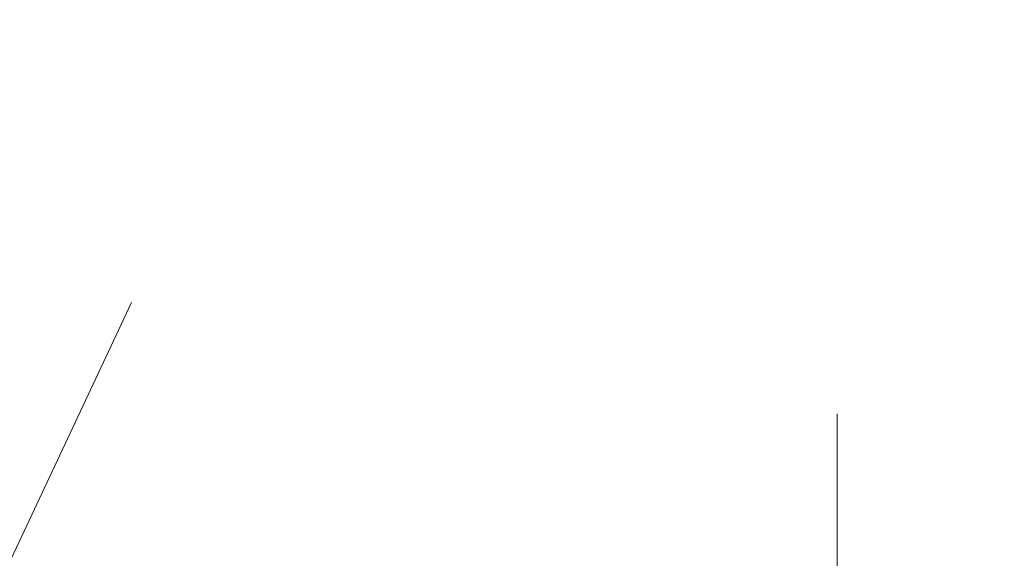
# Model space of a CAD drawing. Header units: metres. Extents: x 1306 to 1412, y -79 to 41.
# Tile 317 of 656: x 1357.7679 to 1357.8899, y -16.4162 to -16.3494. Entities that reach past the tile are written whole.
import ezdxf

# ---------------------------------------------------------------- set-up
doc = ezdxf.new("R2010")
doc.units = ezdxf.units.M
doc.header["$PDMODE"] = 65
for name, pattern in [('AUSGEZOGEN', [0]), ('STRICHPUNKT2_S5', [0.49999999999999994, 0.35, -0.05, 0.05, -0.05]), ('VERDECKT2_S2', [0.15000000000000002, 0.1, -0.05])]:
    doc.linetypes.add(name, pattern=pattern)
for name, color, linetype, lineweight in [('XR$2$Türen', 3, 'AUSGEZOGEN', 18), ('XR$3$DETAIL', 7, 'AUSGEZOGEN', 25), ('XR$3$Maßlinie 1_50', 7, 'AUSGEZOGEN', 25)]:
    doc.layers.add(name, color=color, linetype=linetype, lineweight=lineweight)
doc.styles.add('ARIAL', font='arial.ttf')
doc.dimstyles.new('DIMSTYLE_11', dxfattribs={"dimtxt": 0.15, "dimasz": 0.03000000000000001, "dimexe": 0, "dimexo": 0, "dimgap": 0.075, "dimtad": 2, "dimrnd": 0.005, "dimzin": 4, "dimdsep": 46, "dimtxsty": 'ARIAL', "dimblk1": 'ALL_ML_STRICH', "dimblk2": 'ALL_ML_STRICH', "dimsah": 1, "dimcen": 0, "dimclrd": 3, "dimclre": 3, "dimclrt": 3, "dimadec": 0, "dimazin": 0, "dimtfac": 1, "dimtdec": 0, "dimtix": 1, "dimtmove": 2, "dimatfit": 3, "dimfxl": 0, "dimtzin": 0, "dimlwd": 0, "dimlwe": 25, "dimarcsym": 0})
doc.dimstyles.new('DIMSTYLE_12', dxfattribs={"dimtxt": 0.15, "dimasz": 0.03000000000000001, "dimexe": 0, "dimexo": 0, "dimgap": 0.075, "dimtad": 2, "dimdec": 3, "dimrnd": 0.005, "dimzin": 4, "dimdsep": 46, "dimtxsty": 'ARIAL', "dimblk1": 'ALL_ML_STRICH', "dimblk2": 'ALL_ML_STRICH', "dimsah": 1, "dimcen": 0, "dimclrd": 3, "dimclre": 3, "dimclrt": 3, "dimadec": 0, "dimazin": 0, "dimtfac": 1, "dimtdec": 0, "dimtix": 1, "dimtmove": 2, "dimatfit": 3, "dimfxl": 0, "dimtzin": 0, "dimlwd": 0, "dimlwe": 25, "dimarcsym": 0})
doc.dimstyles.new('DIMSTYLE_24', dxfattribs={"dimtxt": 0.225, "dimasz": 0.15, "dimexe": 0, "dimexo": 0, "dimgap": 0.1125, "dimtad": 2, "dimrnd": 0.005, "dimzin": 4, "dimdsep": 46, "dimtxsty": 'ARIAL', "dimblk1": 'ALL_ML_STRICH', "dimblk2": 'ALL_ML_STRICH', "dimsah": 1, "dimcen": 0, "dimclrd": 3, "dimclre": 3, "dimclrt": 3, "dimadec": 0, "dimazin": 0, "dimtfac": 1, "dimtdec": 0, "dimtix": 1, "dimtmove": 2, "dimatfit": 3, "dimfxl": 0, "dimtzin": 0, "dimlwd": 0, "dimlwe": 25, "dimarcsym": 0})
doc.dimstyles.new('DIMSTYLE_4', dxfattribs={"dimtxt": 0.15, "dimasz": 0.15, "dimexe": 0, "dimexo": 0, "dimgap": 0.075, "dimtad": 2, "dimdec": 1, "dimlfac": 100, "dimrnd": 0.5, "dimzin": 4, "dimdsep": 46, "dimtxsty": 'ARIAL', "dimblk1": 'ALL_ML_STRICH', "dimblk2": 'ALL_ML_STRICH', "dimsah": 1, "dimcen": 0, "dimclrd": 3, "dimclre": 3, "dimclrt": 3, "dimadec": 0, "dimazin": 0, "dimtfac": 1, "dimtdec": 0, "dimtix": 1, "dimtmove": 2, "dimatfit": 3, "dimfxl": 0, "dimtzin": 0, "dimlwd": 0, "dimlwe": 25, "dimarcsym": 0})
doc.dimstyles.new('DIMSTYLE_6', dxfattribs={"dimtxt": 0.15, "dimasz": 0.15, "dimexe": 0, "dimexo": 0, "dimgap": 0.075, "dimtad": 2, "dimrnd": 0.005, "dimzin": 4, "dimdsep": 46, "dimtxsty": 'ARIAL', "dimblk1": 'ALL_ML_STRICH', "dimblk2": 'ALL_ML_STRICH', "dimsah": 1, "dimcen": 0, "dimclrd": 3, "dimclre": 3, "dimclrt": 3, "dimadec": 0, "dimazin": 0, "dimtfac": 1, "dimtdec": 0, "dimtix": 1, "dimtmove": 2, "dimatfit": 3, "dimfxl": 0, "dimtzin": 0, "dimlwd": 0, "dimlwe": 25, "dimarcsym": 0})

# ---------------------------------------------------------------- blocks, each defined once
blk = doc.blocks.new('ALL_ML_STRICH')
at = {"color": 0, "linetype": 'ByBlock', "lineweight": -2}
for p, q in [((0, -0.5), (0, 0.5)), ((-0.3, -0.3), (0.3, 0.3)), ((-1, 0), (0.5, 0))]:
    blk.add_line(p, q, dxfattribs=at)
blk = doc.blocks.new('*D765')
at = {"layer": 'DEFPOINTS', "color": 3, "linetype": 'AUSGEZOGEN', "lineweight": 25, "transparency": 33554687}
for p in [(1342.770147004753, -10.15909497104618), (1342.770147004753, -20.11080697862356), (1361.060147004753, -20.30015715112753)]:
    blk.add_point(p, dxfattribs=at)
at = {"layer": 'XR$3$Maßlinie 1_50', "color": 3, "linetype": 'AUSGEZOGEN', "lineweight": -2, "transparency": 33554687}
for p, q in [((1342.770147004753, -10.20909497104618), (1342.770147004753, -10.15909497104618)), ((1342.770147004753, -10.15909497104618), (1361.060147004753, -10.15909497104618)), ((1361.060147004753, -10.20909497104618), (1361.060147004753, -10.15909497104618))]:
    blk.add_line(p, q, dxfattribs=at)
at = {"layer": 'XR$3$Maßlinie 1_50', "color": 3, "linetype": 'AUSGEZOGEN', "lineweight": 25, "transparency": 33554687, "xscale": 0.03000000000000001, "yscale": 0.03000000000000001, "zscale": 0.03000000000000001, "rotation": 180}
blk.add_blockref('ALL_ML_STRICH', (1342.770147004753, -10.15909497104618), dxfattribs=at)
at = {"layer": 'XR$3$Maßlinie 1_50', "color": 3, "linetype": 'AUSGEZOGEN', "lineweight": 25, "transparency": 33554687, "xscale": 0.03000000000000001, "yscale": 0.03000000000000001, "zscale": 0.03000000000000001}
blk.add_blockref('ALL_ML_STRICH', (1361.060147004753, -10.15909497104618), dxfattribs=at)
at = {"layer": 'XR$3$Maßlinie 1_50', "color": 3, "linetype": 'AUSGEZOGEN', "lineweight": 25, "transparency": 33554687, "insert": (1351.919076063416, -10.03153699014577), "char_height": 0.15, "width": 0.6, "attachment_point": 5, "style": 'ARIAL'}
blk.add_mtext('\\W0.80;\\A1;{\\A1;{18.29\\H0.099000;\\S^ ;}}', dxfattribs=at)
blk = doc.blocks.new('*D782')
at = {"layer": 'DEFPOINTS', "color": 3, "linetype": 'AUSGEZOGEN', "lineweight": 25, "transparency": 33554687}
for p in [(1343.120147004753, -10.95909497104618), (1343.120147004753, -20.11122102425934), (1361.060147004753, -20.50340109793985)]:
    blk.add_point(p, dxfattribs=at)
at = {"layer": 'XR$3$Maßlinie 1_50', "color": 3, "linetype": 'AUSGEZOGEN', "lineweight": -2, "transparency": 33554687}
for p, q in [((1343.120147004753, -11.00909497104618), (1343.120147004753, -10.95909497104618)), ((1343.120147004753, -10.95909497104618), (1361.060147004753, -10.95909497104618)), ((1361.060147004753, -11.00909497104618), (1361.060147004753, -10.95909497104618))]:
    blk.add_line(p, q, dxfattribs=at)
at = {"layer": 'XR$3$Maßlinie 1_50', "color": 3, "linetype": 'AUSGEZOGEN', "lineweight": 25, "transparency": 33554687, "xscale": 0.03000000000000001, "yscale": 0.03000000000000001, "zscale": 0.03000000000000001, "rotation": 180}
blk.add_blockref('ALL_ML_STRICH', (1343.120147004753, -10.95909497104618), dxfattribs=at)
at = {"layer": 'XR$3$Maßlinie 1_50', "color": 3, "linetype": 'AUSGEZOGEN', "lineweight": 25, "transparency": 33554687, "xscale": 0.03000000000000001, "yscale": 0.03000000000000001, "zscale": 0.03000000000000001}
blk.add_blockref('ALL_ML_STRICH', (1361.060147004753, -10.95909497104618), dxfattribs=at)
at = {"layer": 'XR$3$Maßlinie 1_50', "color": 3, "linetype": 'AUSGEZOGEN', "lineweight": 25, "transparency": 33554687, "insert": (1352.094444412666, -10.83153699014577), "char_height": 0.15, "width": 0.6, "attachment_point": 5, "style": 'ARIAL'}
blk.add_mtext('\\W0.80;\\A1;{\\A1;{17.94\\H0.099000;\\S^ ;}}', dxfattribs=at)
blk = doc.blocks.new('*D881')
at = {"layer": 'DEFPOINTS', "color": 3, "linetype": 'AUSGEZOGEN', "lineweight": 25, "transparency": 33554687}
for p in [(1353.370147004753, -11.75909497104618), (1353.370147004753, -16.92519603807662), (1358.370147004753, -16.92519603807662)]:
    blk.add_point(p, dxfattribs=at)
at = {"layer": 'XR$3$Maßlinie 1_50', "color": 3, "linetype": 'AUSGEZOGEN', "lineweight": -2, "transparency": 33554687}
for p, q in [((1353.370147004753, -11.80909497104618), (1353.370147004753, -11.75909497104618)), ((1353.370147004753, -11.75909497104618), (1358.370147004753, -11.75909497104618)), ((1358.370147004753, -11.80909497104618), (1358.370147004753, -11.75909497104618))]:
    blk.add_line(p, q, dxfattribs=at)
at = {"layer": 'XR$3$Maßlinie 1_50', "color": 3, "linetype": 'AUSGEZOGEN', "lineweight": 25, "transparency": 33554687, "xscale": 0.03000000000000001, "yscale": 0.03000000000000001, "zscale": 0.03000000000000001, "rotation": 180}
blk.add_blockref('ALL_ML_STRICH', (1353.370147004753, -11.75909497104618), dxfattribs=at)
at = {"layer": 'XR$3$Maßlinie 1_50', "color": 3, "linetype": 'AUSGEZOGEN', "lineweight": 25, "transparency": 33554687, "xscale": 0.03000000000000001, "yscale": 0.03000000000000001, "zscale": 0.03000000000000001}
blk.add_blockref('ALL_ML_STRICH', (1358.370147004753, -11.75909497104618), dxfattribs=at)
at = {"layer": 'XR$3$Maßlinie 1_50', "color": 3, "linetype": 'AUSGEZOGEN', "lineweight": 25, "transparency": 33554687, "insert": (1355.8790201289, -11.63153699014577), "char_height": 0.15, "width": 0.4799999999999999, "attachment_point": 5, "style": 'ARIAL'}
blk.add_mtext('\\W0.80;\\A1;{\\A1;{5.00\\H0.099000;\\S^ ;}}', dxfattribs=at)
blk = doc.blocks.new('*D899')
at = {"layer": 'DEFPOINTS', "color": 3, "linetype": 'AUSGEZOGEN', "lineweight": 25, "transparency": 33554687}
for p in [(1342.770147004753, -8.559094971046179), (1361.240147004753, -14.91824644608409), (1342.770147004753, -18.60157549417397)]:
    blk.add_point(p, dxfattribs=at)
at = {"layer": 'XR$3$Maßlinie 1_50', "color": 3, "linetype": 'AUSGEZOGEN', "lineweight": -2, "transparency": 33554687}
for p, q in [((1342.770147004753, -9.15909497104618), (1342.770147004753, -8.559094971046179)), ((1342.770147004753, -8.559094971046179), (1361.240147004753, -8.559094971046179)), ((1361.240147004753, -9.15909497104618), (1361.240147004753, -8.559094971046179))]:
    blk.add_line(p, q, dxfattribs=at)
at = {"layer": 'XR$3$Maßlinie 1_50', "color": 3, "linetype": 'AUSGEZOGEN', "lineweight": 25, "transparency": 33554687, "xscale": 0.15, "yscale": 0.15, "zscale": 0.15, "rotation": 180}
blk.add_blockref('ALL_ML_STRICH', (1342.770147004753, -8.559094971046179), dxfattribs=at)
at = {"layer": 'XR$3$Maßlinie 1_50', "color": 3, "linetype": 'AUSGEZOGEN', "lineweight": 25, "transparency": 33554687, "xscale": 0.15, "yscale": 0.15, "zscale": 0.15}
blk.add_blockref('ALL_ML_STRICH', (1361.240147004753, -8.559094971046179), dxfattribs=at)
at = {"layer": 'XR$3$Maßlinie 1_50', "color": 3, "linetype": 'AUSGEZOGEN', "lineweight": 25, "transparency": 33554687, "insert": (1352.011101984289, -8.392604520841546), "char_height": 0.225, "width": 0.8999999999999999, "attachment_point": 5, "style": 'ARIAL'}
blk.add_mtext('\\W0.80;\\A1;{\\fArial|i0|b1;\\A1;{18.47\\H0.148500;\\S^ ;}}', dxfattribs=at)
blk = doc.blocks.new('*D906')
at = {"layer": 'DEFPOINTS', "color": 3, "linetype": 'AUSGEZOGEN', "lineweight": 25, "transparency": 33554687}
for p in [(1353.870147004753, -12.55909497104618), (1353.870147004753, -16.39624644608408), (1357.870147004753, -16.39624644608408)]:
    blk.add_point(p, dxfattribs=at)
at = {"layer": 'XR$3$Maßlinie 1_50', "color": 3, "linetype": 'AUSGEZOGEN', "lineweight": -2, "transparency": 33554687}
for p, q in [((1353.870147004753, -12.60909497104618), (1353.870147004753, -12.55909497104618)), ((1353.870147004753, -12.55909497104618), (1357.870147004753, -12.55909497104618)), ((1357.870147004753, -12.60909497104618), (1357.870147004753, -12.55909497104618))]:
    blk.add_line(p, q, dxfattribs=at)
at = {"layer": 'XR$3$Maßlinie 1_50', "color": 3, "linetype": 'AUSGEZOGEN', "lineweight": 25, "transparency": 33554687, "xscale": 0.15, "yscale": 0.15, "zscale": 0.15, "rotation": 180}
blk.add_blockref('ALL_ML_STRICH', (1353.870147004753, -12.55909497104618), dxfattribs=at)
at = {"layer": 'XR$3$Maßlinie 1_50', "color": 3, "linetype": 'AUSGEZOGEN', "lineweight": 25, "transparency": 33554687, "xscale": 0.15, "yscale": 0.15, "zscale": 0.15}
blk.add_blockref('ALL_ML_STRICH', (1357.870147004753, -12.55909497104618), dxfattribs=at)
at = {"layer": 'XR$3$Maßlinie 1_50', "color": 3, "linetype": 'AUSGEZOGEN', "lineweight": 25, "transparency": 33554687, "insert": (1355.8790201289, -12.43153699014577), "char_height": 0.15, "width": 0.4799999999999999, "attachment_point": 5, "style": 'ARIAL'}
blk.add_mtext('\\W0.80;\\A1;{\\A1;{4.00\\H0.099000;\\S^ ;}}', dxfattribs=at)
at = {"layer": 'XR$3$Maßlinie 1_50', "color": 3, "linetype": 'AUSGEZOGEN', "lineweight": 25, "transparency": 33554687, "insert": (1355.7110201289, -12.61502948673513), "char_height": 0.15, "width": 0.0075, "attachment_point": 1, "line_spacing_factor": 0.6024096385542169, "style": 'ARIAL'}
blk.add_mtext('\\W0.80;\\A1;{4.30\\H0.099000;\\S^ ;}', dxfattribs=at)
blk = doc.blocks.new('*D907')
at = {"layer": 'DEFPOINTS', "color": 3, "linetype": 'AUSGEZOGEN', "lineweight": 25, "transparency": 33554687}
for p in [(1357.870147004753, -12.55909497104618), (1358.810147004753, -15.90824644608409), (1357.870147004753, -16.39624644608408)]:
    blk.add_point(p, dxfattribs=at)
at = {"layer": 'XR$3$Maßlinie 1_50', "color": 3, "linetype": 'AUSGEZOGEN', "lineweight": -2, "transparency": 33554687}
for p, q in [((1357.870147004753, -12.60909497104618), (1357.870147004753, -12.55909497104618)), ((1357.870147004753, -12.55909497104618), (1358.810147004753, -12.55909497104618)), ((1358.810147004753, -12.60909497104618), (1358.810147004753, -12.55909497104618))]:
    blk.add_line(p, q, dxfattribs=at)
at = {"layer": 'XR$3$Maßlinie 1_50', "color": 3, "linetype": 'AUSGEZOGEN', "lineweight": 25, "transparency": 33554687, "xscale": 0.15, "yscale": 0.15, "zscale": 0.15, "rotation": 180}
blk.add_blockref('ALL_ML_STRICH', (1357.870147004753, -12.55909497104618), dxfattribs=at)
at = {"layer": 'XR$3$Maßlinie 1_50', "color": 3, "linetype": 'AUSGEZOGEN', "lineweight": 25, "transparency": 33554687, "xscale": 0.15, "yscale": 0.15, "zscale": 0.15}
blk.add_blockref('ALL_ML_STRICH', (1358.810147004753, -12.55909497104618), dxfattribs=at)
at = {"layer": 'XR$3$Maßlinie 1_50', "color": 3, "linetype": 'AUSGEZOGEN', "lineweight": 25, "transparency": 33554687, "insert": (1358.334965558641, -12.43153699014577), "char_height": 0.15, "width": 0.4799999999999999, "attachment_point": 5, "style": 'ARIAL'}
blk.add_mtext('\\W0.80;\\A1;{\\A1;{94\\H0.099000;\\S^ ;}}', dxfattribs=at)
blk = doc.blocks.new('*D929')
at = {"layer": 'DEFPOINTS', "color": 3, "linetype": 'AUSGEZOGEN', "lineweight": 25, "transparency": 33554687}
for p in [(1362.146242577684, -15.15824644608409), (1340.424074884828, -17.54324644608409), (1364.271242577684, -17.54324644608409)]:
    blk.add_point(p, dxfattribs=at)
at = {"layer": 'XR$3$Maßlinie 1_50', "color": 3, "linetype": 'AUSGEZOGEN', "lineweight": -2, "transparency": 33554687}
for p, q in [((1340.474074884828, -15.15824644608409), (1340.424074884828, -15.15824644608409)), ((1340.424074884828, -17.54324644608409), (1340.424074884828, -15.15824644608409)), ((1340.474074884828, -17.54324644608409), (1340.424074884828, -17.54324644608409))]:
    blk.add_line(p, q, dxfattribs=at)
at = {"layer": 'XR$3$Maßlinie 1_50', "color": 3, "linetype": 'AUSGEZOGEN', "lineweight": 25, "transparency": 33554687, "xscale": 0.03000000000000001, "yscale": 0.03000000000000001, "zscale": 0.03000000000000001}
for p, rotation in [((1340.424074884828, -15.15824644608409), 90), ((1340.424074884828, -17.54324644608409), 270)]:
    blk.add_blockref('ALL_ML_STRICH', p, dxfattribs=dict(at, rotation=rotation))
at = {"layer": 'XR$3$Maßlinie 1_50', "color": 3, "linetype": 'AUSGEZOGEN', "lineweight": 25, "transparency": 33554687, "insert": (1340.29641458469, -16.32984057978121), "char_height": 0.15, "width": 0.6, "attachment_point": 5, "rotation": 90, "style": 'ARIAL'}
blk.add_mtext('\\W0.80;\\A1;{\\A1;{2.38\\H0.099000;\\S5^ ;}}', dxfattribs=at)
blk = doc.blocks.new('*D938')
at = {"layer": 'DEFPOINTS', "color": 3, "linetype": 'AUSGEZOGEN', "lineweight": 25, "transparency": 33554687}
for p in [(1364.96914176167, -15.15824644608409), (1338.824074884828, -20.29324644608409), (1364.656959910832, -20.29324644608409)]:
    blk.add_point(p, dxfattribs=at)
at = {"layer": 'XR$3$Maßlinie 1_50', "color": 3, "linetype": 'AUSGEZOGEN', "lineweight": -2, "transparency": 33554687}
for p, q in [((1338.874074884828, -15.15824644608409), (1338.824074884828, -15.15824644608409)), ((1338.824074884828, -20.29324644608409), (1338.824074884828, -15.15824644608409)), ((1338.874074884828, -20.29324644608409), (1338.824074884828, -20.29324644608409))]:
    blk.add_line(p, q, dxfattribs=at)
at = {"layer": 'XR$3$Maßlinie 1_50', "color": 3, "linetype": 'AUSGEZOGEN', "lineweight": 25, "transparency": 33554687, "xscale": 0.03000000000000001, "yscale": 0.03000000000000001, "zscale": 0.03000000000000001}
for p, rotation in [((1338.824074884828, -15.15824644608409), 90), ((1338.824074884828, -20.29324644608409), 270)]:
    blk.add_blockref('ALL_ML_STRICH', p, dxfattribs=dict(at, rotation=rotation))
at = {"layer": 'XR$3$Maßlinie 1_50', "color": 3, "linetype": 'AUSGEZOGEN', "lineweight": 25, "transparency": 33554687, "insert": (1338.696414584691, -17.70484057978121), "char_height": 0.15, "width": 0.6, "attachment_point": 5, "rotation": 90, "style": 'ARIAL'}
blk.add_mtext('\\W0.80;\\A1;{\\A1;{5.13\\H0.099000;\\S5^ ;}}', dxfattribs=at)
blk = doc.blocks.new('*D947')
at = {"layer": 'DEFPOINTS', "color": 3, "linetype": 'AUSGEZOGEN', "lineweight": 25, "transparency": 33554687}
for p in [(1360.443091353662, -16.21824644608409), (1338.024074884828, -29.71824644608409), (1360.443091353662, -29.71824644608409)]:
    blk.add_point(p, dxfattribs=at)
at = {"layer": 'XR$3$Maßlinie 1_50', "color": 3, "linetype": 'AUSGEZOGEN', "lineweight": -2, "transparency": 33554687}
for p, q in [((1338.074074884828, -16.21824644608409), (1338.024074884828, -16.21824644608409)), ((1338.024074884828, -29.71824644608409), (1338.024074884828, -16.21824644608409)), ((1338.074074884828, -29.71824644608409), (1338.024074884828, -29.71824644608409))]:
    blk.add_line(p, q, dxfattribs=at)
at = {"layer": 'XR$3$Maßlinie 1_50', "color": 3, "linetype": 'AUSGEZOGEN', "lineweight": 25, "transparency": 33554687, "xscale": 0.03000000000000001, "yscale": 0.03000000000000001, "zscale": 0.03000000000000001}
for p, rotation in [((1338.024074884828, -16.21824644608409), 90), ((1338.024074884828, -29.71824644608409), 270)]:
    blk.add_blockref('ALL_ML_STRICH', p, dxfattribs=dict(at, rotation=rotation))
at = {"layer": 'XR$3$Maßlinie 1_50', "color": 3, "linetype": 'AUSGEZOGEN', "lineweight": 25, "transparency": 33554687, "insert": (1337.896414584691, -22.9639899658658), "char_height": 0.15, "width": 0.6, "attachment_point": 5, "rotation": 90, "style": 'ARIAL'}
blk.add_mtext('\\W0.80;\\A1;{\\A1;{13.50\\H0.099000;\\S^ ;}}', dxfattribs=at)
blk = doc.blocks.new('*D1085')
at = {"layer": 'DEFPOINTS', "color": 3, "linetype": 'AUSGEZOGEN', "lineweight": 25, "transparency": 33554687}
for p in [(1366.101203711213, -15.15824644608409), (1339.624074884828, -17.54324644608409), (1365.92579072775, -17.54324644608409)]:
    blk.add_point(p, dxfattribs=at)
at = {"layer": 'XR$3$Maßlinie 1_50', "color": 3, "linetype": 'AUSGEZOGEN', "lineweight": -2, "transparency": 33554687}
for p, q in [((1339.674074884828, -15.15824644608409), (1339.624074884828, -15.15824644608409)), ((1339.624074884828, -17.54324644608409), (1339.624074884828, -15.15824644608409)), ((1339.674074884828, -17.54324644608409), (1339.624074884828, -17.54324644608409))]:
    blk.add_line(p, q, dxfattribs=at)
at = {"layer": 'XR$3$Maßlinie 1_50', "color": 3, "linetype": 'AUSGEZOGEN', "lineweight": 25, "transparency": 33554687, "xscale": 0.03000000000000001, "yscale": 0.03000000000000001, "zscale": 0.03000000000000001}
for p, rotation in [((1339.624074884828, -15.15824644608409), 90), ((1339.624074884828, -17.54324644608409), 270)]:
    blk.add_blockref('ALL_ML_STRICH', p, dxfattribs=dict(at, rotation=rotation))
at = {"layer": 'XR$3$Maßlinie 1_50', "color": 3, "linetype": 'AUSGEZOGEN', "lineweight": 25, "transparency": 33554687, "insert": (1339.49641458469, -16.3298405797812), "char_height": 0.15, "width": 0.6, "attachment_point": 5, "rotation": 90, "style": 'ARIAL'}
blk.add_mtext('\\W0.80;\\A1;{\\A1;{2.38\\H0.099000;\\S5^ ;}}', dxfattribs=at)

msp = doc.modelspace()

# ---------------------------------------------------------------- linework, layer by layer
at = {"layer": 'XR$2$Türen', "color": 52, "linetype": 'VERDECKT2_S2', "lineweight": 13, "transparency": 33554687}
for p, q in [((1355.870147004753, -20.45824644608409), (1357.869135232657, -16.19824644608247)), ((1357.869135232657, -16.19824644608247), (1357.870147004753, -20.45824644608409))]:
    msp.add_line(p, q, dxfattribs=at)
at = {"layer": 'XR$3$DETAIL', "color": 3, "linetype": 'STRICHPUNKT2_S5', "lineweight": 25, "transparency": 33554687}
msp.add_circle((1358.313123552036, -15.99674660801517), 0.9753576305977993, dxfattribs=at)

# ---------------------------------------------------------------- dimensions: what is measured, and where the dimension line sits
at = {"layer": 'XR$3$Maßlinie 1_50', "color": 3, "linetype": 'AUSGEZOGEN', "lineweight": 25, "transparency": 33554687}
for base, p1, p2, dimstyle, picture, middle in [((1361.240147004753, -8.559094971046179), (1342.770147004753, -9.15909497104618), (1361.240147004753, -9.15909497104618), 'DIMSTYLE_24', '*D899', (1352.011101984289, -8.392604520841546)), ((1361.060147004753, -10.15909497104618), (1342.770147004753, -10.20909497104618), (1361.060147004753, -10.20909497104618), 'DIMSTYLE_11', '*D765', (1351.919076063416, -10.03153699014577)), ((1361.060147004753, -10.95909497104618), (1343.120147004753, -11.00909497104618), (1361.060147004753, -11.00909497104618), 'DIMSTYLE_11', '*D782', (1352.094444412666, -10.83153699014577)), ((1358.370147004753, -11.75909497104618), (1353.370147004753, -11.80909497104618), (1358.370147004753, -11.80909497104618), 'DIMSTYLE_11', '*D881', (1355.8790201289, -11.63153699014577)), ((1358.810147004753, -12.55909497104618), (1357.870147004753, -12.60909497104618), (1358.810147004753, -12.60909497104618), 'DIMSTYLE_4', '*D907', (1358.334965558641, -12.43153699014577))]:
    dim = msp.add_linear_dim(base=base, p1=p1, p2=p2, dimstyle=dimstyle, override={"dimpost": '<>', "dimclrd": 3, "dimclre": 3, "dimclrt": 3, "dimlwd": 0, "dimlwe": 25}, dxfattribs=at)
    dim.commit()
    dim.dimension.update_dxf_attribs({"geometry": picture, "text_midpoint": middle, "dimtype": 160})
dim = msp.add_linear_dim(base=(1357.870147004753, -12.55909497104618), p1=(1353.870147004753, -12.60909497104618), p2=(1357.870147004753, -12.60909497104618), text='<>\\X\\W0.80;\\A1;{4.30\\H0.099000;\\S^ ;}', dimstyle='DIMSTYLE_6', override={"dimpost": '<>', "dimclrd": 3, "dimclre": 3, "dimclrt": 3, "dimlwd": 0, "dimlwe": 25}, dxfattribs=at)
dim.commit()
dim.dimension.update_dxf_attribs({"geometry": '*D906', "text_midpoint": (1355.8790201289, -12.43153699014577), "dimtype": 160})
for base, p1, p2, dimstyle, picture, middle in [((1338.824074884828, -15.15824644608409), (1338.874074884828, -20.29324644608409), (1338.874074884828, -15.15824644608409), 'DIMSTYLE_12', '*D938', (1338.696414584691, -17.70484057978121)), ((1339.624074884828, -15.15824644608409), (1339.674074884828, -17.54324644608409), (1339.674074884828, -15.15824644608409), 'DIMSTYLE_12', '*D1085', (1339.49641458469, -16.3298405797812)), ((1340.424074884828, -15.15824644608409), (1340.474074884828, -17.54324644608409), (1340.474074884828, -15.15824644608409), 'DIMSTYLE_12', '*D929', (1340.29641458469, -16.32984057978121)), ((1338.024074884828, -16.21824644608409), (1338.074074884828, -29.71824644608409), (1338.074074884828, -16.21824644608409), 'DIMSTYLE_11', '*D947', (1337.896414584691, -22.9639899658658))]:
    dim = msp.add_linear_dim(base=base, p1=p1, p2=p2, angle=90, dimstyle=dimstyle, override={"dimpost": '<>', "dimclrd": 3, "dimclre": 3, "dimclrt": 3, "dimlwd": 0, "dimlwe": 25}, dxfattribs=at)
    dim.commit()
    dim.dimension.update_dxf_attribs({"geometry": picture, "text_midpoint": middle, "dimtype": 160})

doc.saveas('drawing.dxf')
